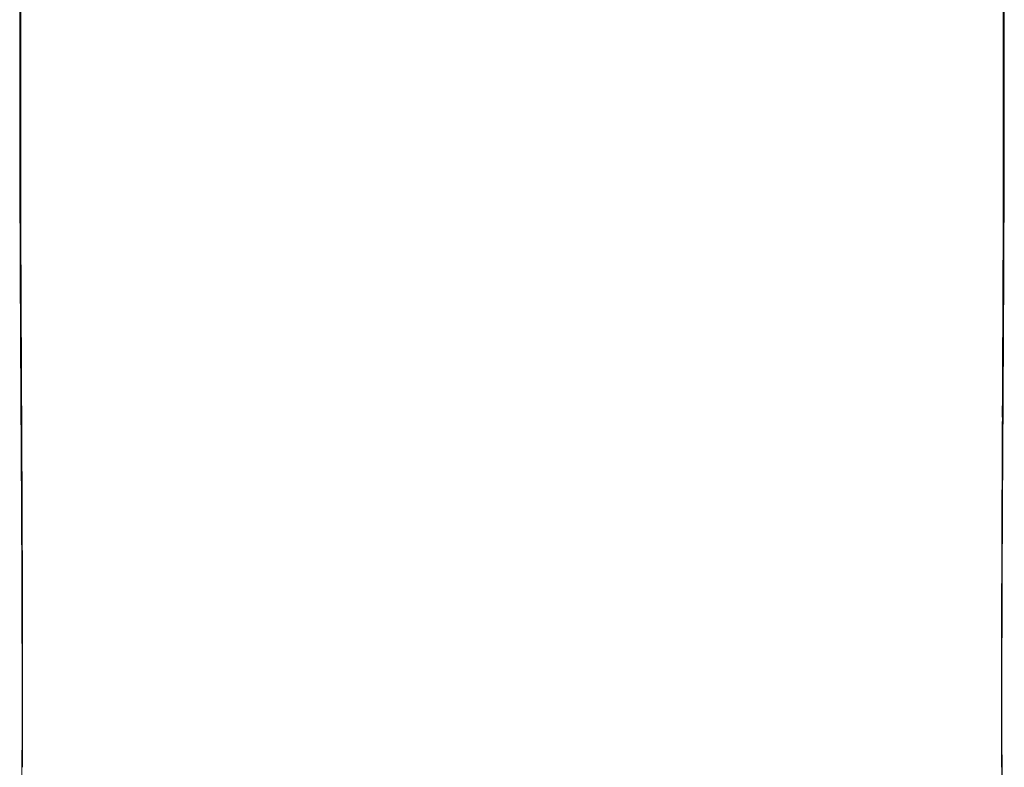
# Model space of a CAD drawing. Header units: metres. Extents: x 6438197 to 12957343, y 5629874 to 11322802.
# Tile 554 of 569: x 6470943 to 6471030, y 5651323 to 5651389. Entities that reach past the tile are written whole.
import ezdxf

# ---------------------------------------------------------------- set-up
doc = ezdxf.new("R2010")
doc.units = ezdxf.units.M
doc.header["$MEASUREMENT"] = 0
doc.layers.add('WIDOK', color=114, linetype='Continuous', lineweight=5)

msp = doc.modelspace()

# ---------------------------------------------------------------- linework, layer by layer
at = {"layer": 'WIDOK'}
for p, q in [((6470943.264, 5651375.323), (6470943.264, 5651375.323)), ((6471029.958, 5651375.323), (6471029.958, 5651375.323)), ((6470943.37, 5651323.745), (6470943.368, 5651323.745))]:
    msp.add_line(p, q, dxfattribs=at)
for points, knots in [([(6471030.038, 5651375.692), (6471030.039, 5651377.004), (6471030.043, 5651380.706), (6471030.047, 5651384.734), (6471030.049, 5651387.867), (6471030.05, 5651389.118), (6471030.051, 5651390.642), (6471030.052, 5651391.981), (6471030.053, 5651392.927), (6471030.053, 5651393.39), (6471030.053, 5651393.704), (6471030.053, 5651394.037), (6471030.053, 5651394.301), (6471030.053, 5651394.483), (6471030.055, 5651397.895)], [0, 0, 0, 0, 0.20903, 0.589479, 0.641506, 0.707847, 0.788689, 0.884218, 0.921061, 0.939431, 0.957904, 0.971126, 0.992393, 1, 1, 1, 1]), ([(6470943.184, 5651375.692), (6470943.183, 5651376.952), (6470943.181, 5651378.802), (6470943.178, 5651381.579), (6470943.175, 5651384.02), (6470943.173, 5651386.611), (6470943.171, 5651389.017), (6470943.17, 5651390.897), (6470943.169, 5651392.219), (6470943.169, 5651393.052), (6470943.169, 5651393.666), (6470943.169, 5651394.191), (6470943.168, 5651394.589), (6470943.168, 5651394.963), (6470943.168, 5651395.312), (6470943.168, 5651395.608), (6470943.168, 5651395.812), (6470943.168, 5651396.014), (6470943.168, 5651396.284), (6470943.168, 5651396.627), (6470943.167, 5651397.026), (6470943.167, 5651397.325), (6470943.167, 5651397.485), (6470943.167, 5651397.526)], [0, 0, 0, 0, 0.173113, 0.254297, 0.381445, 0.508593, 0.610243, 0.712055, 0.766836, 0.791877, 0.826465, 0.851313, 0.863951, 0.881077, 0.902792, 0.911861, 0.921804, 0.930717, 0.939621, 0.958945, 0.977929, 0.994441, 1, 1, 1, 1]), ([(6470943.264, 5651375.926), (6470943.264, 5651376.292), (6470943.263, 5651377.017), (6470943.263, 5651378.091), (6470943.262, 5651379.138), (6470943.262, 5651380.16), (6470943.261, 5651381.156), (6470943.261, 5651382.126), (6470943.261, 5651383.07), (6470943.26, 5651383.988), (6470943.26, 5651385.341), (6470943.259, 5651387.132), (6470943.259, 5651388.941), (6470943.258, 5651390.422), (6470943.258, 5651391.348), (6470943.258, 5651392.152), (6470943.257, 5651392.647), (6470943.257, 5651393.039), (6470943.257, 5651393.328), (6470943.257, 5651393.59), (6470943.257, 5651393.765), (6470943.257, 5651393.853)], [0, 0, 0, 0, 0.061362, 0.12127, 0.179726, 0.23673, 0.292283, 0.346385, 0.399038, 0.450243, 0.5, 0.625462, 0.75, 0.802626, 0.873199, 0.905081, 0.937004, 0.956139, 0.970687, 0.985312, 1, 1, 1, 1]), ([(6471029.958, 5651375.926), (6471029.958, 5651376.299), (6471029.959, 5651377.046), (6471029.959, 5651378.167), (6471029.96, 5651379.287), (6471029.96, 5651380.407), (6471029.961, 5651381.528), (6471029.961, 5651382.648), (6471029.962, 5651383.768), (6471029.962, 5651384.953), (6471029.963, 5651386.407), (6471029.963, 5651388.338), (6471029.964, 5651390.889), (6471029.964, 5651392.796), (6471029.965, 5651393.853)], [0, 0, 0, 0, 0.062514, 0.125023, 0.187528, 0.250029, 0.312526, 0.375021, 0.437512, 0.5, 0.573167, 0.680886, 0.823161, 1, 1, 1, 1]), ([(6470943.184, 5651375.692), (6470943.185, 5651374.856), (6470943.188, 5651373.367), (6470943.192, 5651371.408), (6470943.197, 5651369.881), (6470943.202, 5651368.581), (6470943.207, 5651367.309), (6470943.213, 5651365.739), (6470943.222, 5651363.951), (6470943.231, 5651362.061), (6470943.242, 5651359.986), (6470943.255, 5651357.656), (6470943.27, 5651354.993), (6470943.286, 5651352.341), (6470943.3, 5651350.018), (6470943.311, 5651347.974), (6470943.321, 5651346.206), (6470943.33, 5651344.56), (6470943.338, 5651343.027), (6470943.345, 5651341.47), (6470943.353, 5651339.716), (6470943.36, 5651337.862), (6470943.365, 5651336.257), (6470943.369, 5651334.871), (6470943.371, 5651333.531), (6470943.373, 5651332.051), (6470943.375, 5651330.62), (6470943.375, 5651329.263), (6470943.375, 5651327.799), (6470943.374, 5651325.929), (6470943.372, 5651324.525), (6470943.37, 5651323.745)], [0, 0, 0, 0, 0.048276, 0.085962, 0.113099, 0.136469, 0.161003, 0.186569, 0.227095, 0.264261, 0.295704, 0.347047, 0.398746, 0.449481, 0.500217, 0.532827, 0.567526, 0.602342, 0.627868, 0.656008, 0.692308, 0.729165, 0.763133, 0.784913, 0.809431, 0.840592, 0.870353, 0.892042, 0.918947, 0.954933, 1, 1, 1, 1]), ([(6470943.184, 5651375.692), (6470943.184, 5651375.692), (6470943.184, 5651375.692), (6470943.184, 5651375.692), (6470943.184, 5651375.692), (6470943.184, 5651375.692)], [0, 0, 0, 0, 0.997739, 0.997739, 1, 1, 1, 1]), ([(6470943.212, 5651375.323), (6470943.222, 5651375.323), (6470943.231, 5651375.323), (6470943.249, 5651375.323), (6470943.256, 5651375.323), (6470943.264, 5651375.323)], [0, 0, 0, 0, 0.559011, 0.559011, 1, 1, 1, 1]), ([(6470943.347, 5651353.545), (6470943.342, 5651354.616), (6470943.336, 5651355.688), (6470943.32, 5651358.903), (6470943.309, 5651361.048), (6470943.289, 5651365.337), (6470943.281, 5651367.483), (6470943.269, 5651371.526), (6470943.265, 5651373.425), (6470943.264, 5651375.323)], [0, 0, 0, 0, 0.147659, 0.147659, 0.443044, 0.443044, 0.738501, 0.738501, 1, 1, 1, 1]), ([(6471029.851, 5651323.745), (6471029.85, 5651324.581), (6471029.848, 5651326.07), (6471029.847, 5651328.028), (6471029.847, 5651329.563), (6471029.847, 5651330.889), (6471029.849, 5651332.204), (6471029.85, 5651333.54), (6471029.853, 5651334.804), (6471029.857, 5651336.11), (6471029.861, 5651337.551), (6471029.868, 5651339.411), (6471029.876, 5651341.358), (6471029.886, 5651343.377), (6471029.896, 5651345.377), (6471029.908, 5651347.5), (6471029.921, 5651349.884), (6471029.936, 5651352.389), (6471029.952, 5651355.091), (6471029.968, 5651357.795), (6471029.982, 5651360.371), (6471029.994, 5651362.72), (6471030.005, 5651364.875), (6471030.014, 5651366.932), (6471030.02, 5651368.672), (6471030.026, 5651370.177), (6471030.03, 5651371.638), (6471030.035, 5651373.508), (6471030.037, 5651374.911), (6471030.038, 5651375.692)], [0, 0, 0, 0, 0.048275, 0.085961, 0.113101, 0.136876, 0.162512, 0.189073, 0.214014, 0.235551, 0.264728, 0.297162, 0.343033, 0.377178, 0.41378, 0.458476, 0.499783, 0.551441, 0.603099, 0.65585, 0.707587, 0.751785, 0.791611, 0.832033, 0.870568, 0.892041, 0.918947, 0.954933, 1, 1, 1, 1]), ([(6471029.875, 5651353.545), (6471029.88, 5651354.616), (6471029.886, 5651355.688), (6471029.902, 5651358.903), (6471029.913, 5651361.048), (6471029.932, 5651365.337), (6471029.941, 5651367.483), (6471029.953, 5651371.526), (6471029.957, 5651373.425), (6471029.958, 5651375.323)], [0, 0, 0, 0, 0.147659, 0.147659, 0.443044, 0.443044, 0.738501, 0.738501, 1, 1, 1, 1]), ([(6471030.01, 5651375.323), (6471030, 5651375.323), (6471029.99, 5651375.323), (6471029.973, 5651375.323), (6471029.965, 5651375.323), (6471029.958, 5651375.323)], [0, 0, 0, 0, 0.559011, 0.559011, 1, 1, 1, 1]), ([(6471030.031, 5651375.692), (6471030.029, 5651375.692), (6471030.022, 5651375.692), (6471030.015, 5651375.692), (6471030.01, 5651375.692)], [0, 0, 0, 0, 0.341843, 1, 1, 1, 1]), ([(6470943.407, 5651335.325), (6470943.406, 5651335.476), (6470943.406, 5651335.78), (6470943.405, 5651336.237), (6470943.405, 5651336.699), (6470943.404, 5651337.166), (6470943.403, 5651337.636), (6470943.402, 5651338.111), (6470943.401, 5651338.591), (6470943.399, 5651339.075), (6470943.398, 5651339.564), (6470943.397, 5651340.057), (6470943.395, 5651340.554), (6470943.394, 5651341.056), (6470943.392, 5651341.562), (6470943.39, 5651342.072), (6470943.387, 5651342.989), (6470943.382, 5651344.331), (6470943.375, 5651346.118), (6470943.366, 5651347.967), (6470943.355, 5651350.395), (6470943.34, 5651353.458), (6470943.325, 5651356.45), (6470943.313, 5651358.859), (6470943.304, 5651360.638), (6470943.296, 5651362.5), (6470943.291, 5651363.768), (6470943.288, 5651364.416)], [0, 0, 0, 0, 0.015615, 0.03138, 0.047294, 0.063359, 0.079574, 0.095939, 0.112454, 0.12912, 0.145935, 0.162901, 0.180017, 0.197284, 0.214701, 0.232269, 0.249987, 0.309298, 0.370733, 0.434295, 0.499983, 0.62108, 0.749991, 0.808259, 0.86935, 0.933263, 1, 1, 1, 1]), ([(6471029.815, 5651335.325), (6471029.815, 5651335.476), (6471029.816, 5651335.78), (6471029.816, 5651336.238), (6471029.817, 5651336.7), (6471029.818, 5651337.166), (6471029.819, 5651337.637), (6471029.82, 5651338.112), (6471029.821, 5651338.592), (6471029.822, 5651339.076), (6471029.824, 5651339.564), (6471029.825, 5651340.057), (6471029.826, 5651340.555), (6471029.828, 5651341.056), (6471029.83, 5651341.562), (6471029.831, 5651342.073), (6471029.835, 5651342.99), (6471029.84, 5651344.333), (6471029.847, 5651346.121), (6471029.855, 5651347.969), (6471029.867, 5651350.399), (6471029.882, 5651353.461), (6471029.897, 5651356.458), (6471029.909, 5651358.872), (6471029.918, 5651360.656), (6471029.926, 5651362.512), (6471029.931, 5651363.773), (6471029.934, 5651364.416)], [0, 0, 0, 0, 0.015622, 0.031393, 0.047313, 0.063382, 0.079601, 0.095968, 0.112484, 0.129149, 0.145964, 0.162928, 0.180041, 0.197303, 0.214715, 0.232276, 0.249987, 0.309401, 0.370871, 0.434397, 0.499983, 0.621393, 0.749991, 0.808817, 0.870094, 0.933821, 1, 1, 1, 1]), ([(6470943.416, 5651335.061), (6470943.415, 5651335.21), (6470943.415, 5651335.511), (6470943.414, 5651335.963), (6470943.414, 5651336.417), (6470943.413, 5651336.875), (6470943.412, 5651337.335), (6470943.411, 5651337.798), (6470943.41, 5651338.263), (6470943.409, 5651338.731), (6470943.408, 5651339.202), (6470943.405, 5651340.273), (6470943.4, 5651341.97), (6470943.391, 5651344.264), (6470943.381, 5651346.589), (6470943.372, 5651348.624), (6470943.363, 5651350.42), (6470943.355, 5651351.962), (6470943.35, 5651353.01), (6470943.347, 5651353.544)], [0, 0, 0, 0, 0.02436, 0.048862, 0.073506, 0.098293, 0.123221, 0.148292, 0.173505, 0.198861, 0.224359, 0.25, 0.372836, 0.499988, 0.62227, 0.749989, 0.830064, 0.9134, 1, 1, 1, 1]), ([(6471029.82, 5651334.997), (6471029.82, 5651334.995), (6471029.82, 5651334.993), (6471029.809, 5651331.291), (6471029.804, 5651327.588), (6471029.81, 5651323.885)], [0, 0, 0, 0, 0.000057, 0.000057, 1, 1, 1, 1]), ([(6470943.368, 5651323.745), (6470943.365, 5651322.015), (6470943.362, 5651320.286), (6470943.357, 5651317.45), (6470943.345, 5651316.344), (6470943.618, 5651314.707), (6470943.762, 5651314.163), (6470944.18, 5651313.145), (6470944.457, 5651312.659), (6470945.463, 5651311.33), (6470946.34, 5651310.619), (6470948.204, 5651309.442), (6470949.203, 5651308.967), (6470951.259, 5651308.14), (6470952.302, 5651307.797), (6470954.407, 5651307.189), (6470955.467, 5651306.924), (6470957.755, 5651306.416), (6470958.984, 5651306.179), (6470960.219, 5651305.97)], [0, 0, 0, 0, 0.179608, 0.179608, 0.294442, 0.294442, 0.351859, 0.351859, 0.409277, 0.409277, 0.524111, 0.524111, 0.638945, 0.638945, 0.753779, 0.753779, 0.868613, 0.868613, 1, 1, 1, 1]), ([(6470943.411, 5651323.745), (6470943.411, 5651323.386), (6470943.41, 5651323.021), (6470943.409, 5651322.656), (6470943.409, 5651322.65)], [0, 0, 0, 0, 0.982263, 1, 1, 1, 1]), ([(6471029.854, 5651323.745), (6471029.855, 5651322.699), (6471029.857, 5651321.654), (6471029.86, 5651320.031), (6471029.861, 5651319.453), (6471029.863, 5651318.298), (6471029.869, 5651317.719), (6471029.84, 5651316.545), (6471029.804, 5651315.953), (6471029.62, 5651314.771), (6471029.468, 5651314.168), (6471028.991, 5651313.035), (6471028.67, 5651312.506), (6471027.896, 5651311.552), (6471027.458, 5651311.137), (6471026.52, 5651310.391), (6471026.018, 5651310.059), (6471024.995, 5651309.464), (6471024.469, 5651309.198), (6471022.862, 5651308.469), (6471021.759, 5651308.072), (6471018.427, 5651307.037), (6471016.158, 5651306.535), (6471013.565, 5651306.067), (6471013.252, 5651306.012), (6471012.939, 5651305.959)], [0, 0, 0, 0, 0.110638, 0.110638, 0.171768, 0.171768, 0.232899, 0.232899, 0.294029, 0.294029, 0.355159, 0.355159, 0.41629, 0.41629, 0.47742, 0.47742, 0.53855, 0.53855, 0.599681, 0.599681, 0.721941, 0.721941, 0.966463, 0.966463, 1, 1, 1, 1]), ([(6471029.838, 5651323.745), (6471029.841, 5651322.015), (6471029.844, 5651320.286), (6471029.849, 5651317.45), (6471029.861, 5651316.344), (6471029.588, 5651314.71), (6471029.445, 5651314.168), (6471029.028, 5651313.152), (6471028.751, 5651312.667), (6471027.748, 5651311.341), (6471026.873, 5651310.631), (6471025.011, 5651309.456), (6471024.012, 5651308.981), (6471022.472, 5651308.361), (6471021.955, 5651308.173), (6471021.435, 5651307.998)], [0, 0, 0, 0, 0.257947, 0.257947, 0.422872, 0.422872, 0.505334, 0.505334, 0.587797, 0.587797, 0.752722, 0.752722, 0.917647, 0.917647, 1, 1, 1, 1]), ([(6471029.839, 5651323.745), (6471029.841, 5651323.745), (6471029.844, 5651323.745), (6471029.847, 5651323.745), (6471029.849, 5651323.745)], [0, 0, 0, 0, 0.427137, 1, 1, 1, 1])]:
    msp.add_open_spline(points, degree=3, knots=knots, dxfattribs=at)
for points, degree in [([(6470943.38, 5651334.994), (6470943.336, 5651348.56), (6470943.199, 5651362.126), (6470943.184, 5651375.692)], 3), ([(6470943.184, 5651375.692), (6470943.186, 5651375.692), (6470943.188, 5651375.692), (6470943.191, 5651375.692)], 3), ([(6470943.191, 5651375.692), (6470943.211, 5651375.692)], 1), ([(6470943.38, 5651334.994), (6470943.338, 5651348.56), (6470943.206, 5651362.126), (6470943.191, 5651375.692)], 3), ([(6470943.212, 5651375.323), (6470943.212, 5651375.446), (6470943.212, 5651375.569), (6470943.211, 5651375.692)], 3), ([(6470943.247, 5651364.416), (6470943.23, 5651368.052), (6470943.217, 5651371.687), (6470943.212, 5651375.323)], 3), ([(6470943.264, 5651375.323), (6470943.264, 5651375.524), (6470943.264, 5651375.725), (6470943.264, 5651375.926)], 3), ([(6471029.841, 5651334.994), (6471029.883, 5651348.56), (6471030.016, 5651362.126), (6471030.031, 5651375.692)], 3), ([(6471029.842, 5651334.994), (6471029.885, 5651348.56), (6471030.022, 5651362.126), (6471030.038, 5651375.692)], 3), ([(6471029.958, 5651375.323), (6471029.958, 5651375.524), (6471029.958, 5651375.725), (6471029.958, 5651375.926)], 3), ([(6471029.975, 5651364.416), (6471029.987, 5651368.052), (6471029.998, 5651371.687), (6471030.01, 5651375.323)], 3), ([(6471030.01, 5651375.323), (6471030.01, 5651375.446), (6471030.01, 5651375.569), (6471030.01, 5651375.692)], 3), ([(6471030.038, 5651375.692), (6471030.035, 5651375.692), (6471030.033, 5651375.692), (6471030.031, 5651375.692)], 3), ([(6471030.038, 5651375.692), (6471030.038, 5651375.692)], 1), ([(6470943.247, 5651364.416), (6470943.261, 5651364.416), (6470943.274, 5651364.416), (6470943.288, 5651364.416)], 3), ([(6471029.975, 5651364.416), (6471029.961, 5651364.416), (6471029.948, 5651364.416), (6471029.934, 5651364.416)], 3), ([(6470943.407, 5651335.325), (6470943.405, 5651335.237), (6470943.404, 5651335.149), (6470943.403, 5651335.061)], 3), ([(6471029.815, 5651335.325), (6471029.817, 5651335.237), (6471029.818, 5651335.149), (6471029.819, 5651335.061)], 3), ([(6470943.39, 5651323.745), (6470943.397, 5651327.495), (6470943.392, 5651331.245), (6470943.38, 5651334.994)], 3), ([(6470943.402, 5651334.994), (6470943.381, 5651334.994)], 1), ([(6470943.401, 5651335.061), (6470943.401, 5651335.039), (6470943.401, 5651335.017), (6470943.402, 5651334.995)], 3), ([(6470943.403, 5651335.061), (6470943.402, 5651335.061), (6470943.402, 5651335.061), (6470943.401, 5651335.061)], 3), ([(6470943.402, 5651334.995), (6470943.413, 5651331.292), (6470943.418, 5651327.589), (6470943.412, 5651323.885)], 3), ([(6470943.403, 5651335.061), (6470943.411, 5651335.061)], 1), ([(6470943.415, 5651335.061), (6470943.413, 5651335.061), (6470943.41, 5651335.061)], 2), ([(6470943.416, 5651335.061), (6470943.414, 5651335.061), (6470943.411, 5651335.061)], 2), ([(6470943.415, 5651335.061), (6470943.416, 5651335.061), (6470943.416, 5651335.061), (6470943.416, 5651335.061)], 3), ([(6471029.819, 5651335.061), (6471029.82, 5651335.061), (6471029.82, 5651335.061), (6471029.82, 5651335.061)], 3), ([(6471029.82, 5651335.06), (6471029.82, 5651335.039), (6471029.82, 5651335.017), (6471029.82, 5651334.996)], 3), ([(6471029.831, 5651323.745), (6471029.825, 5651327.495), (6471029.829, 5651331.245), (6471029.841, 5651334.994)], 3), ([(6470943.372, 5651323.745), (6470943.37, 5651323.745)], 1), ([(6470943.39, 5651323.745), (6470943.384, 5651323.745)], 1), ([(6470943.397, 5651323.745), (6470943.39, 5651323.745)], 1), ([(6470943.397, 5651323.745), (6470943.402, 5651323.745), (6470943.407, 5651323.745), (6470943.411, 5651323.745)], 3), ([(6470943.412, 5651323.885), (6470943.411, 5651323.838), (6470943.411, 5651323.792), (6470943.411, 5651323.745)], 3), ([(6471029.771, 5651323.745), (6471029.803, 5651323.745), (6471029.826, 5651323.745), (6471029.839, 5651323.745)], 3), ([(6471029.81, 5651323.885), (6471029.81, 5651323.838), (6471029.81, 5651323.792), (6471029.811, 5651323.745)], 3), ([(6471029.81, 5651323.745), (6471029.811, 5651323.38), (6471029.812, 5651323.015), (6471029.812, 5651322.65)], 3), ([(6471029.824, 5651323.745), (6471029.82, 5651323.745), (6471029.815, 5651323.745), (6471029.811, 5651323.745)], 3), ([(6471029.824, 5651323.745), (6471029.831, 5651323.745)], 1), ([(6471029.831, 5651323.745), (6471029.834, 5651323.745), (6471029.836, 5651323.745), (6471029.838, 5651323.745)], 3), ([(6471029.838, 5651323.745), (6471029.84, 5651323.745)], 1), ([(6471029.849, 5651323.745), (6471029.852, 5651323.745)], 1), ([(6471029.852, 5651323.745), (6471029.854, 5651323.745)], 1)]:
    msp.add_open_spline(points, degree=degree, dxfattribs=at)

doc.saveas('drawing.dxf')
